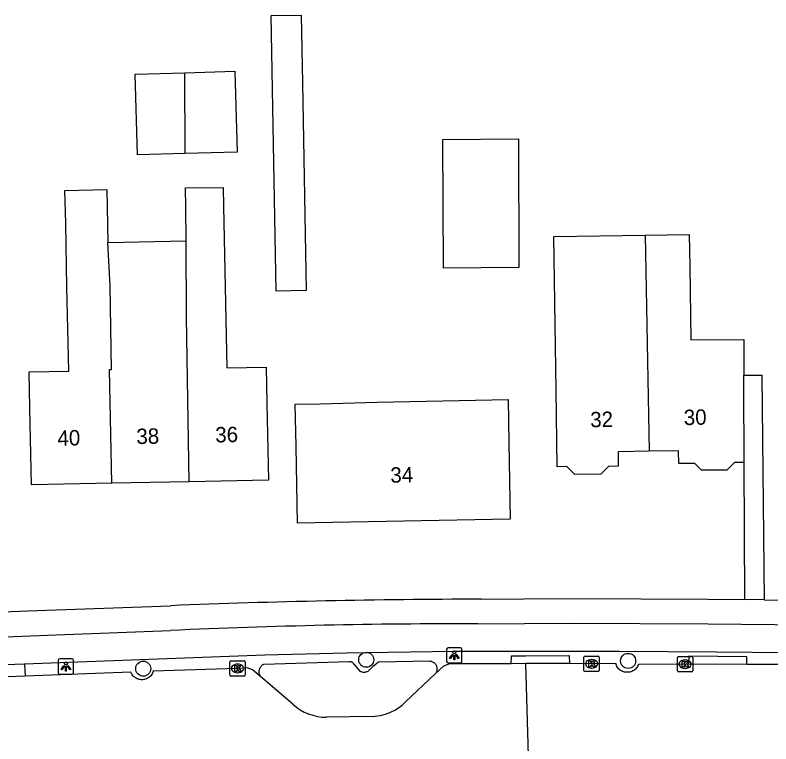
# Model space of a CAD drawing. Extents: x 157321 to 158827, y 386650 to 388532.
# Drawn here: x 158105.24 to 158154.5, y 387822.69 to 387870.18 of the extents above; entities that cross this region are included whole.
import ezdxf

# ---------------------------------------------------------------- set-up
doc = ezdxf.new("R2010")
doc.units = 0
for name, color, linetype in [('IMGEO_Berm_open', 7, 'Continuous'), ('IMGEO_Boom', 7, 'Continuous'), ('IMGEO_Fietspad_open', 7, 'Continuous'), ('IMGEO_Kolk', 7, 'Continuous'), ('IMGEO_Lichtpunt', 7, 'Continuous'), ('IMGEO_Pand', 7, 'Continuous'), ('IMGEO_Pand_nummerreeks', 7, 'Continuous'), ('IMGEO_Rijbaan_lokaal_open', 7, 'Continuous'), ('IMGEO_Verkeerseiland_groen', 7, 'Continuous'), ('IMGEO_Voetpad_open', 7, 'Continuous')]:
    doc.layers.add(name, color=color, linetype=linetype)

msp = doc.modelspace()

# ---------------------------------------------------------------- linework, layer by layer
at = {"layer": 'IMGEO_Berm_open'}
for points in [[(158137.581, 387827.915), (158137.59, 387828.419), (158138.506, 387828.424), (158141.361, 387828.441), (158141.364, 387827.937)], [(158152.928, 387827.873), (158152.929, 387828.372), (158149.152, 387828.402), (158149.132, 387827.886)], [(158105.856, 387827.907), (158105.888, 387827.104)]]:
    msp.add_lwpolyline(points, dxfattribs=at)
at = {"layer": 'IMGEO_Boom'}
for centre in [(158128.125, 387828.172), (158145.195, 387828.1), (158113.591, 387827.593)]:
    msp.add_circle(centre, 0.489, dxfattribs=at)
at = {"layer": 'IMGEO_Fietspad_open'}
for points in [[(158135.404, 387830.518), (158138.441, 387830.532), (158141.481, 387830.547), (158150.413, 387830.515), (158154.752, 387830.479), (158171.419, 387830.284), (158179.424, 387830.148), (158191.448, 387829.85), (158202.442, 387829.586), (158210.451, 387829.38), (158213.954, 387829.282), (158217.46, 387829.168), (158224.468, 387828.924), (158229.547, 387828.67), (158234.448, 387828.353)], [(158101.283, 387829.543), (158107.359, 387829.78), (158115.376, 387830.081)], [(158105.856, 387827.907), (158121.522, 387828.49), (158126.85, 387828.634), (158129.543, 387828.663), (158133.9, 387828.724), (158138.496, 387828.735), (158141.282, 387828.741), (158144.604, 387828.734), (158150.948, 387828.696), (158162.551, 387828.591), (158167.786, 387828.523), (158172.194, 387828.462), (158176.105, 387828.385), (158179.718, 387828.333), (158184.235, 387828.222), (158192.966, 387828.002), (158213.302, 387827.499), (158220.226, 387827.278), (158224.014, 387827.114), (158230.34, 387826.792), (158241.487, 387826.109), (158243.977, 387825.922)], [(158101.353, 387827.751), (158105.856, 387827.907)]]:
    msp.add_lwpolyline(points, dxfattribs=at)
msp.add_arc((158134.779, 387400.008), 430.511, 89.91678, 92.58314, dxfattribs=at)
at = {"layer": 'IMGEO_Kolk'}
for p, q in [((158142.314, 387827.482), (158142.314, 387828.334)), ((158142.389, 387828.408), (158143.241, 387828.408)), ((158142.802, 387828.188), (158142.827, 387828.188)), ((158143.315, 387828.334), (158143.315, 387827.482)), ((158148.401, 387827.46), (158148.401, 387828.312)), ((158148.476, 387828.386), (158149.328, 387828.386)), ((158148.889, 387828.166), (158148.914, 387828.166)), ((158149.402, 387828.312), (158149.402, 387827.46)), ((158119.24, 387827.181), (158119.24, 387828.033)), ((158119.315, 387828.107), (158120.167, 387828.107)), ((158119.728, 387827.887), (158119.753, 387827.887)), ((158120.241, 387828.033), (158120.241, 387827.181)), ((158142.825, 387827.628), (158142.8, 387827.628)), ((158119.751, 387827.327), (158119.726, 387827.327)), ((158143.241, 387827.408), (158142.389, 387827.408)), ((158149.328, 387827.386), (158148.476, 387827.386)), ((158148.912, 387827.606), (158148.887, 387827.606)), ((158120.167, 387827.107), (158119.315, 387827.107))]:
    msp.add_line(p, q, dxfattribs=at)
for points in [[(158142.314, 387827.482), (158142.314, 387828.334)], [(158142.389, 387828.408), (158143.241, 387828.408)], [(158143.315, 387828.334), (158143.315, 387827.482)], [(158148.401, 387827.46), (158148.401, 387828.312)], [(158148.476, 387828.386), (158149.328, 387828.386)], [(158149.402, 387828.312), (158149.402, 387827.46)], [(158119.24, 387827.181), (158119.24, 387828.033)], [(158119.315, 387828.107), (158120.167, 387828.107)], [(158119.561, 387827.807), (158119.684, 387827.807), (158119.684, 387827.656), (158119.814, 387827.807), (158119.978, 387827.807), (158119.832, 387827.656), (158119.985, 387827.407), (158119.833, 387827.407), (158119.748, 387827.571), (158119.684, 387827.504), (158119.684, 387827.407), (158119.561, 387827.407), (158119.561, 387827.807)], [(158120.241, 387828.033), (158120.241, 387827.181)], [(158142.635, 387828.108), (158142.758, 387828.108), (158142.758, 387827.957), (158142.888, 387828.108), (158143.052, 387828.108), (158142.906, 387827.957), (158143.059, 387827.708), (158142.907, 387827.708), (158142.822, 387827.872), (158142.758, 387827.805), (158142.758, 387827.708), (158142.635, 387827.708), (158142.635, 387828.108)], [(158148.722, 387828.086), (158148.845, 387828.086), (158148.845, 387827.935), (158148.975, 387828.086), (158149.139, 387828.086), (158148.993, 387827.935), (158149.146, 387827.686), (158148.994, 387827.686), (158148.909, 387827.85), (158148.845, 387827.783), (158148.845, 387827.686), (158148.722, 387827.686), (158148.722, 387828.086)], [(158143.241, 387827.408), (158142.389, 387827.408)], [(158149.328, 387827.386), (158148.476, 387827.386)], [(158120.167, 387827.107), (158119.315, 387827.107)]]:
    msp.add_lwpolyline(points, dxfattribs=at)
for centre, start, end in [((158142.391, 387828.332), 91.552, 178.448), ((158142.391, 387828.332), 91.552, 178.448), ((158143.239, 387828.332), 1.552, 88.448), ((158143.239, 387828.332), 1.552, 88.448), ((158148.478, 387828.31), 91.552, 178.448), ((158148.478, 387828.31), 91.552, 178.448), ((158149.326, 387828.31), 1.552, 88.448), ((158149.326, 387828.31), 1.552, 88.448), ((158119.317, 387828.031), 91.552, 178.448), ((158119.317, 387828.031), 91.552, 178.448), ((158120.165, 387828.031), 1.552, 88.448), ((158120.165, 387828.031), 1.552, 88.448), ((158119.317, 387827.183), 181.552, 268.448), ((158119.317, 387827.183), 181.552, 268.448), ((158120.165, 387827.183), 271.552, 358.448), ((158120.165, 387827.183), 271.552, 358.448), ((158142.391, 387827.484), 181.552, 268.448), ((158142.391, 387827.484), 181.552, 268.448), ((158143.239, 387827.484), 271.552, 358.448), ((158143.239, 387827.484), 271.552, 358.448), ((158148.478, 387827.462), 181.552, 268.448), ((158148.478, 387827.462), 181.552, 268.448), ((158149.326, 387827.462), 271.552, 358.448), ((158149.326, 387827.462), 271.552, 358.448)]:
    msp.add_arc(centre, 0.0765, start, end, dxfattribs=at)
for centre, major_axis, ratio, start_param, end_param in [((158142.801, 387827.908), (-0.387, 0.002), 0.722429, 4.712389, 7.853982), ((158142.826, 387827.908), (-0.39, 0.002), 0.717154, 1.570796, 4.712389), ((158148.888, 387827.886), (-0.387, 0.002), 0.722429, 4.712389, 7.853982), ((158148.913, 387827.886), (-0.39, 0.002), 0.717154, 1.570796, 4.712389), ((158119.727, 387827.607), (-0.387, 0.002), 0.722429, 4.712389, 7.853982), ((158119.752, 387827.607), (-0.39, 0.002), 0.717154, 1.570796, 4.712389)]:
    msp.add_ellipse(centre, major_axis=major_axis, ratio=ratio, start_param=start_param, end_param=end_param, dxfattribs=at)
at = {"layer": 'IMGEO_Lichtpunt'}
for p, q in [((158133.367, 387828.865), (158133.367, 387828.058)), ((158133.367, 387828.865), (158133.367, 387828.058)), ((158134.269, 387828.96), (158133.461, 387828.96)), ((158134.269, 387828.96), (158133.461, 387828.96)), ((158134.363, 387828.058), (158134.363, 387828.865)), ((158134.363, 387828.058), (158134.363, 387828.865)), ((158108.054, 387828.135), (158108.054, 387827.328)), ((158108.054, 387828.135), (158108.054, 387827.328)), ((158108.956, 387828.23), (158108.148, 387828.23)), ((158108.956, 387828.23), (158108.148, 387828.23)), ((158109.05, 387827.328), (158109.05, 387828.135)), ((158109.05, 387827.328), (158109.05, 387828.135)), ((158133.461, 387827.964), (158134.269, 387827.964)), ((158133.461, 387827.964), (158134.269, 387827.964)), ((158108.148, 387827.234), (158108.956, 387827.234)), ((158108.148, 387827.234), (158108.956, 387827.234))]:
    msp.add_line(p, q, dxfattribs=at)
for points in [[(158133.741, 387828.529), (158133.78, 387828.501), (158133.592, 387828.239), (158133.554, 387828.266), (158133.741, 387828.529)], [(158133.843, 387828.481), (158133.89, 387828.481), (158133.89, 387828.159), (158133.843, 387828.159), (158133.843, 387828.481)], [(158133.953, 387828.501), (158133.991, 387828.528), (158134.178, 387828.266), (158134.139, 387828.238), (158133.953, 387828.501)], [(158108.428, 387827.799), (158108.467, 387827.771), (158108.279, 387827.509), (158108.241, 387827.536), (158108.428, 387827.799)], [(158108.53, 387827.751), (158108.577, 387827.751), (158108.577, 387827.429), (158108.53, 387827.429), (158108.53, 387827.751)], [(158108.64, 387827.771), (158108.678, 387827.798), (158108.865, 387827.536), (158108.826, 387827.508), (158108.64, 387827.771)]]:
    msp.add_lwpolyline(points, dxfattribs=at)
for centre in [(158133.866, 387828.663), (158108.553, 387827.933)]:
    msp.add_circle(centre, 0.0994, dxfattribs=at)
for centre, start, end in [((158133.461, 387828.865), 90, 180), ((158133.461, 387828.865), 90, 180), ((158134.269, 387828.865), 0, 90), ((158134.269, 387828.865), 0, 90), ((158108.148, 387828.135), 90, 180), ((158108.148, 387828.135), 90, 180), ((158108.956, 387828.135), 0, 90), ((158108.956, 387828.135), 0, 90), ((158133.461, 387828.058), 180, 270), ((158133.461, 387828.058), 180, 270), ((158134.269, 387828.058), 270, 0), ((158134.269, 387828.058), 270, 360), ((158108.148, 387827.328), 180, 270), ((158108.148, 387827.328), 180, 270), ((158108.956, 387827.328), 270, 0), ((158108.956, 387827.328), 270, 360)]:
    msp.add_arc(centre, 0.0946, start, end, dxfattribs=at)
at = {"layer": 'IMGEO_Pand'}
for points in [[(158123.894, 387870.175), (158123.974, 387865.748), (158124.22, 387852.227), (158122.263, 387852.192), (158121.938, 387870.14), (158123.894, 387870.175)], [(158116.335, 387861.162), (158113.222, 387861.075), (158113.076, 387866.332), (158116.293, 387866.422)], [(158116.293, 387866.422), (158119.57, 387866.513), (158119.716, 387861.256), (158116.335, 387861.162)], [(158116.335, 387861.162), (158116.293, 387866.422)], [(158133.108, 387862.081), (158138.038, 387862.106), (158138.08, 387853.722), (158133.15, 387853.697), (158133.108, 387862.081)], [(158111.555, 387839.67), (158106.315, 387839.562), (158106.213, 387844.561), (158106.164, 387846.931), (158108.737, 387846.983), (158108.624, 387852.457), (158108.538, 387856.62), (158108.494, 387858.747), (158111.226, 387858.804), (158111.296, 387855.369)], [(158116.381, 387855.473), (158116.363, 387857.686), (158116.353, 387858.921), (158118.805, 387858.941), (158118.815, 387857.737), (158119.032, 387847.186), (158121.596, 387847.239), (158121.644, 387844.878), (158121.747, 387839.879), (158116.58, 387839.773)], [(158146.563, 387841.76), (158144.535, 387841.728), (158144.55, 387840.784), (158143.903, 387840.774), (158143.413, 387840.269), (158141.724, 387840.242), (158141.195, 387840.755), (158140.577, 387840.746), (158140.498, 387845.746), (158140.453, 387848.6), (158140.341, 387855.744), (158146.308, 387855.838)], [(158146.308, 387855.838), (158149.176, 387855.883), (158149.209, 387853.798), (158149.284, 387849.021), (158152.731, 387849.032), (158152.739, 387846.71)], [(158146.308, 387855.838), (158146.563, 387841.76)], [(158111.296, 387855.369), (158116.381, 387855.473)], [(158111.555, 387839.67), (158111.402, 387847.083), (158111.532, 387847.085), (158111.428, 387852.541), (158111.296, 387855.369)], [(158116.58, 387839.773), (158116.421, 387850.49), (158116.381, 387855.473)], [(158152.758, 387841.03), (158152.741, 387846.03), (158152.739, 387846.71)], [(158128.842, 387844.967), (158137.369, 387845.122), (158137.42, 387842.329), (158137.512, 387837.329), (158123.643, 387837.076), (158123.552, 387842.076), (158123.502, 387844.823), (158125.128, 387844.853), (158128.842, 387844.967)], [(158152.758, 387841.03), (158152.135, 387841.028), (158151.636, 387840.526), (158149.982, 387840.52), (158149.54, 387840.959), (158148.492, 387840.957), (158148.478, 387841.79), (158146.563, 387841.76)], [(158116.58, 387839.773), (158111.555, 387839.67)]]:
    msp.add_lwpolyline(points, dxfattribs=at)
at = {"layer": 'IMGEO_Rijbaan_lokaal_open'}
for points in [[(158121.253, 387827.053), (158120.718, 387827.509), (158120.366, 387827.636), (158119.741, 387827.606), (158114.242, 387827.419), (158114.226, 387827.372), (158114.199, 387827.309), (158114.166, 387827.248), (158114.127, 387827.19), (158114.084, 387827.136), (158114.036, 387827.086), (158113.984, 387827.041), (158113.928, 387827), (158113.868, 387826.965), (158113.806, 387826.935), (158113.741, 387826.91), (158113.674, 387826.892), (158113.606, 387826.88), (158113.537, 387826.873), (158113.468, 387826.873), (158113.399, 387826.879), (158113.331, 387826.892), (158113.264, 387826.91), (158113.2, 387826.934), (158113.137, 387826.964), (158113.078, 387826.999), (158113.022, 387827.04), (158112.969, 387827.085), (158112.921, 387827.135), (158112.878, 387827.189), (158112.84, 387827.247), (158112.807, 387827.307), (158112.779, 387827.371), (158105.888, 387827.104)], [(158137.581, 387827.915), (158133.549, 387827.905), (158133.157, 387827.76), (158132.624, 387827.255)], [(158138.521, 387827.92), (158137.581, 387827.915)], [(158141.364, 387827.937), (158138.521, 387827.92)], [(158138.753, 387820.419), (158138.521, 387827.92)], [(158149.132, 387827.886), (158145.866, 387827.867), (158145.862, 387827.857), (158145.835, 387827.793), (158145.801, 387827.732), (158145.763, 387827.674), (158145.719, 387827.619), (158145.671, 387827.569), (158145.618, 387827.523), (158145.562, 387827.482), (158145.502, 387827.446), (158145.439, 387827.416), (158145.374, 387827.392), (158145.307, 387827.373), (158145.238, 387827.361), (158145.168, 387827.354), (158145.099, 387827.354), (158145.029, 387827.36), (158144.961, 387827.373), (158144.893, 387827.391), (158144.828, 387827.416), (158144.765, 387827.446), (158144.705, 387827.481), (158144.648, 387827.522), (158144.596, 387827.568), (158144.547, 387827.618), (158144.504, 387827.672), (158144.465, 387827.73), (158144.432, 387827.792), (158144.404, 387827.856), (158144.382, 387827.922), (158142.814, 387827.906), (158141.364, 387827.937)], [(158152.928, 387827.873), (158149.132, 387827.886)], [(158154.941, 387827.866), (158152.928, 387827.873)], [(158132.624, 387827.255), (158130.69, 387825.425)], [(158105.888, 387827.104), (158101.389, 387826.934)], [(158123.341, 387825.273), (158121.253, 387827.053)], [(158128.558, 387824.483), (158125.54, 387824.428)]]:
    msp.add_lwpolyline(points, dxfattribs=at)
for centre, radius, start, end in [((158125.554, 387827.749), 3.321, 228.2074, 269.7525), ((158128.433, 387827.65), 3.169, 272.2623, 315.4131)]:
    msp.add_arc(centre, radius, start, end, dxfattribs=at)
at = {"layer": 'IMGEO_Verkeerseiland_groen'}
msp.add_lwpolyline([(158121.253, 387827.053), (158121.228, 387827.09), (158121.204, 387827.135), (158121.183, 387827.183), (158121.167, 387827.231), (158121.156, 387827.281), (158121.148, 387827.332), (158121.146, 387827.384), (158121.148, 387827.435), (158121.154, 387827.486), (158121.165, 387827.536), (158121.181, 387827.585), (158121.201, 387827.633), (158121.225, 387827.678), (158121.253, 387827.721), (158121.284, 387827.762), (158121.319, 387827.799), (158121.358, 387827.834), (158121.399, 387827.864), (158121.443, 387827.891), (158127.009, 387828.051), (158127.026, 387828.054), (158127.049, 387828.057), (158127.072, 387828.057), (158127.096, 387828.056), (158127.119, 387828.052), (158127.142, 387828.046), (158127.164, 387828.038), (158127.185, 387828.029), (158127.205, 387828.017), (158127.225, 387828.004), (158127.243, 387827.989), (158127.259, 387827.972), (158127.274, 387827.954), (158127.288, 387827.935), (158127.299, 387827.914), (158127.309, 387827.893), (158127.703, 387827.438), (158127.749, 387827.416), (158127.797, 387827.398), (158127.847, 387827.384), (158127.897, 387827.375), (158127.948, 387827.371), (158127.999, 387827.371), (158128.05, 387827.375), (158128.101, 387827.384), (158128.15, 387827.398), (158128.198, 387827.416), (158128.244, 387827.438), (158128.288, 387827.464), (158128.32, 387827.487), (158128.598, 387827.782), (158128.918, 387828.034), (158132.264, 387828.092), (158132.275, 387828.091), (158132.321, 387828.084), (158132.365, 387828.073), (158132.409, 387828.059), (158132.451, 387828.04), (158132.492, 387828.018), (158132.53, 387827.992), (158132.566, 387827.963), (158132.599, 387827.931), (158132.629, 387827.896), (158132.655, 387827.858), (158132.679, 387827.819), (158132.698, 387827.777), (158132.714, 387827.734), (158132.726, 387827.689), (158132.734, 387827.644), (158132.738, 387827.598), (158132.737, 387827.552), (158132.733, 387827.506), (158132.724, 387827.46), (158132.712, 387827.416), (158132.695, 387827.373), (158132.675, 387827.332), (158132.651, 387827.292), (158132.624, 387827.255)], dxfattribs=at)
at = {"layer": 'IMGEO_Voetpad_open'}
for points in [[(158152.739, 387846.71), (158153.902, 387846.714), (158154.051, 387832.086)], [(158152.788, 387832.101), (158152.758, 387841.03)], [(158135.612, 387832.115), (158138.391, 387832.139), (158141.649, 387832.168), (158150.384, 387832.129), (158152.788, 387832.101)], [(158154.051, 387832.086), (158152.788, 387832.101)], [(158154.051, 387832.086), (158158.588, 387832.033), (158171.536, 387831.886), (158179.309, 387831.746), (158186.255, 387831.595), (158187.694, 387831.557), (158191.709, 387831.45), (158208.715, 387831.037), (158214.008, 387830.897), (158217.601, 387830.783), (158224.864, 387830.513), (158229.372, 387830.274), (158234.594, 387829.962)], [(158040.997, 387828.8), (158044.651, 387828.952), (158058.483, 387829.485), (158064.233, 387829.716), (158081.763, 387830.395), (158106.071, 387831.35), (158115.368, 387831.696)]]:
    msp.add_lwpolyline(points, dxfattribs=at)
msp.add_arc((158136.039, 387322.222), 509.894, 90.048, 92.32342, dxfattribs=at)

# ---------------------------------------------------------------- texts
at = {"layer": 'IMGEO_Pand_nummerreeks'}
for s, rotation, p in [('30', 1.335, (158148.831, 387843.459)), ('32', 1.3356, (158142.734, 387843.317)), ('40', 1.1746, (158108.011, 387842.118)), ('38', 1.1768, (158113.155, 387842.224)), ('36', 1.1746, (158118.296, 387842.33)), ('34', 1.0451, (158129.705, 387839.707))]:
    msp.add_text(s, height=1, rotation=rotation, dxfattribs=at).set_placement(p)

doc.saveas('drawing.dxf')
